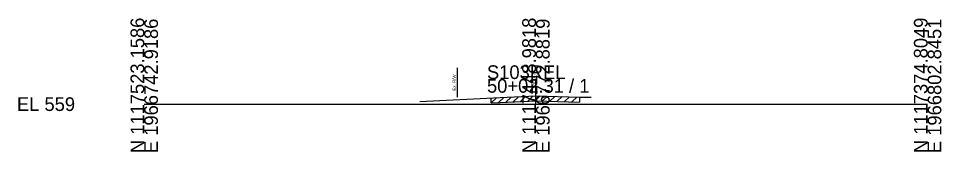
# Model space of a CAD drawing. Extents: x -26 to 163, y -10 to 24518.
# Drawn here: x -25.7 to 162.8, y -9.7 to 17.5 of the extents above; entities that cross this region are included whole.
import ezdxf

# ---------------------------------------------------------------- set-up
doc = ezdxf.new("R2010")
doc.units = 0
for name, color, linetype in [('RD_GPK_XS_Cell', 7, 'Continuous'), ('RD_XS_ExGround', 7, 'Continuous'), ('RD_XS_ExPaveRet', 7, 'Continuous'), ('RD_XS_ExRW', 7, 'Continuous'), ('RD_XS_TX_Elev_EX', 7, 'Continuous')]:
    doc.layers.add(name, color=color, linetype=linetype)

msp = doc.modelspace()

# ---------------------------------------------------------------- linework, layer by layer
at = {"layer": 'RD_GPK_XS_Cell'}
for p, q in [((80, 0), (80, 5.14)), ((0, 0), (80, 0)), ((80, 0), (160, 0))]:
    msp.add_line(p, q, dxfattribs=at)
at = {"layer": 'RD_XS_ExGround'}
msp.add_lwpolyline([(56.29, 0.57), (72.71, 1.35), (80, 1.71), (88.88, 1.44), (89.54, 1.43), (91.29, 1.46)], dxfattribs=at)
at = {"layer": 'RD_XS_ExPaveRet'}
for p, q in [((70.86, 0.26), (71.91, 1.31)), ((70.86, 0.26), (70.86, 1.26)), ((70.86, 0.26), (72.71, 0.35)), ((72.36, 0.34), (73.41, 1.39)), ((72.71, 0.35), (80, 0.71)), ((73.86, 0.41), (74.91, 1.46)), ((75.36, 0.48), (76.41, 1.53)), ((76.86, 0.56), (77.91, 1.61)), ((78.36, 0.63), (79.41, 1.68)), ((79.86, 0.7), (80.84, 1.68)), ((80, 0.71), (88.88, 0.44)), ((81.36, 0.67), (82.33, 1.64)), ((82.86, 0.62), (83.83, 1.59)), ((84.36, 0.58), (85.33, 1.55)), ((85.86, 0.53), (86.83, 1.5)), ((87.36, 0.48), (88.33, 1.45)), ((88.88, 1.44), (88.88, 0.44))]:
    msp.add_line(p, q, dxfattribs=at)
at = {"layer": 'RD_XS_ExRW'}
msp.add_line((63.88, 7.43), (63.88, 1.43), dxfattribs=at)

# ---------------------------------------------------------------- texts
at = {"layer": 'RD_GPK_XS_Cell'}
for s, p in [('N 1117523.1586', (0, -10)), ('E 1966742.9186', (2.8, -10)), ('N 1117448.9818', (80, -10)), ('E 1966772.8819', (82.8, -10)), ('N 1117374.8049', (160, -10)), ('E 1966802.8451', (162.8, -10))]:
    msp.add_text(s, height=2.8, rotation=90, dxfattribs=at).set_placement(p)
for s, p in [('S103REL', (70, 5.14)), ('50+02.31 / 1', (70, 2.34)), ('EL 559', (-26, -1.4))]:
    msp.add_text(s, height=2.8, dxfattribs=at).set_placement(p)
at = {"layer": 'RD_XS_ExRW'}
msp.add_text('Ex. R/W ', height=0.65, rotation=90, dxfattribs=at).set_placement((63.63, 2.78))
at = {"layer": 'RD_XS_TX_Elev_EX'}
msp.add_text('560.71', height=0.8, rotation=90, dxfattribs=at).set_placement((79.9, 3.71))

doc.saveas('drawing.dxf')
